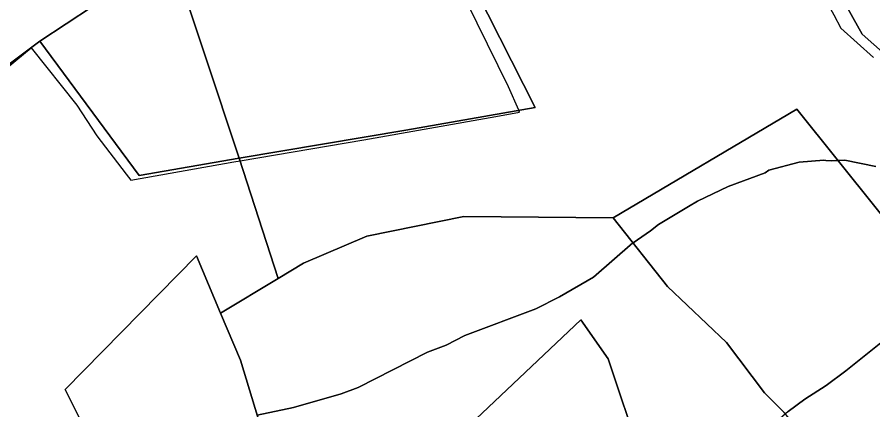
# Model space of a CAD drawing. Extents: x -477304 to -465429, y -1159113 to -1149210.
# Drawn here: x -470587 to -470157.2, y -1157184.2 to -1156987 of the extents above; entities that cross this region are included whole.
import ezdxf

# ---------------------------------------------------------------- set-up
doc = ezdxf.new("R2010")
doc.units = 0
for name, color, linetype in [('BPEJ_s', 7, 'Continuous'), ('PUPFL_s', 7, 'Continuous'), ('trav_porost_s', 7, 'Continuous')]:
    doc.layers.add(name, color=color, linetype=linetype)

msp = doc.modelspace()

# ---------------------------------------------------------------- linework, layer by layer
at = {"layer": 'BPEJ_s'}
for points in [[(-470328.4, -1156842.97), (-470311.39, -1156832.98), (-470296.29, -1156825.74), (-470280.56, -1156815.26), (-470271.57, -1156809.27), (-470270.58, -1156811.22), (-470255.03, -1156841.7), (-470215.05, -1156916.56), (-470188.69, -1156964.21), (-470176.85, -1156985.86), (-470173.3, -1156992.66), (-470156.93, -1157007.33)], [(-470661.39, -1157164.46), (-470666.93, -1157145.28), (-470666.1, -1157138.52), (-470666.91, -1157134.63), (-470670.33, -1157118.12), (-470672.72, -1157108.27), (-470679.83, -1157077), (-470663.38, -1157069.71), (-470643.68, -1157053.62), (-470616.74, -1157032.72), (-470579.94, -1157002.46), (-470557.02, -1157031.21), (-470546.97, -1157046.69), (-470532.29, -1157065.89), (-470531.11, -1157067.36), (-470529.88, -1157068.91), (-470478.21, -1157059.66), (-470475.08, -1157059.13), (-470412.86, -1157048.7), (-470346.52, -1157036.94), (-470334.66, -1157034.83), (-470335.1, -1157033.81), (-470340.15, -1157022.07), (-470382.21, -1156936.55)], [(-470616.74, -1157032.72), (-470579.94, -1157002.46), (-470557.02, -1157031.21), (-470546.97, -1157046.69), (-470532.29, -1157065.89), (-470531.11, -1157067.36), (-470529.88, -1157068.91), (-470478.21, -1157059.66), (-470475.08, -1157059.13), (-470412.86, -1157048.7), (-470346.52, -1157036.94), (-470334.66, -1157034.83), (-470335.1, -1157033.81), (-470340.15, -1157022.07), (-470382.21, -1156936.55)], [(-470176.85, -1156985.86), (-470173.3, -1156992.66), (-470156.93, -1157007.33)], [(-470466.41, -1157186.93), (-470448.14, -1157183.04), (-470424.32, -1157176.24), (-470415.81, -1157173.05), (-470380.93, -1157155.18), (-470371.58, -1157151.78), (-470362.22, -1157146.89), (-470326.49, -1157133.49), (-470314.58, -1157127.53), (-470297.57, -1157117.54), (-470277.71, -1157100.43), (-470277.57, -1157100.31), (-470268.83, -1157094.27), (-470264.81, -1157091.17), (-470249.79, -1157082.19), (-470245.25, -1157079.47), (-470229.93, -1157072.02), (-470211.22, -1157065.22), (-470209.51, -1157063.94), (-470194.2, -1157059.9), (-470181.87, -1157058.84), (-470180.89, -1157058.95), (-470178.04, -1157059.26), (-470174.64, -1157059.05), (-470171.23, -1157058.84), (-470155.71, -1157062.03)], [(-470155.71, -1157062.03), (-470171.23, -1157058.84), (-470174.64, -1157059.05), (-470178.04, -1157059.26), (-470180.89, -1157058.95), (-470181.87, -1157058.84), (-470194.2, -1157059.9), (-470209.51, -1157063.94), (-470211.22, -1157065.22), (-470229.93, -1157072.02), (-470245.25, -1157079.47), (-470249.79, -1157082.19), (-470264.81, -1157091.17), (-470268.83, -1157094.27), (-470277.57, -1157100.31), (-470277.71, -1157100.43), (-470297.57, -1157117.54), (-470314.58, -1157127.53), (-470326.49, -1157133.49), (-470362.22, -1157146.89), (-470371.58, -1157151.78), (-470380.93, -1157155.18), (-470415.81, -1157173.05), (-470424.32, -1157176.24), (-470448.14, -1157183.04), (-470466.41, -1157186.93)], [(-470151.45, -1157149.23), (-470170.81, -1157164.54), (-470180.59, -1157171.98), (-470191.44, -1157178.79), (-470199.73, -1157184.96), (-470201.14, -1157186.19), (-470218.66, -1157201.54), (-470221.91, -1157205.25), (-470223.49, -1157207.06), (-470226.1, -1157210.05), (-470231.78, -1157219.3), (-470231.85, -1157219.41), (-470234.6, -1157225.21), (-470235.89, -1157227.92), (-470237.8, -1157235.49), (-470239.86, -1157243.63), (-470240.99, -1157248.12), (-470242.81, -1157279.39), (-470242.91, -1157281.09), (-470242.4, -1157286.73), (-470241.74, -1157294.11), (-470239.5, -1157319.16), (-470232.04, -1157347.45)], [(-470199.73, -1157184.96), (-470191.44, -1157178.79), (-470180.59, -1157171.98), (-470170.81, -1157164.54), (-470151.45, -1157149.23)]]:
    msp.add_lwpolyline(points, dxfattribs=at)
at = {"layer": 'PUPFL_s'}
for points in [[(-470081.64, -1156986.62), (-470057.24, -1157006.06), (-470051.38, -1157024.73), (-470035.86, -1157056.38), (-470014.59, -1157076.62), (-469966.38, -1157095.84), (-469955.78, -1157108.31), (-469943.58, -1157112.79), (-469915.45, -1157139.93), (-469886.65, -1157160.49), (-469985.63, -1157132.42), (-470031.16, -1157111.97), (-470162.57, -1156995.57), (-470267.15, -1156808.52), (-470230.22, -1156791.35), (-470196.48, -1156778.13), (-470167.01, -1156764.24), (-470120.37, -1156745.13), (-470079.07, -1156861.35), (-470102.82, -1156889.23), (-470120.66, -1156952.52), (-470119.38, -1156957.61)], [(-470326.78, -1157032.34), (-470391.77, -1157043.79), (-470475.49, -1157057.87), (-470509.57, -1156955.48), (-470426.73, -1156904.96), (-470399.84, -1156889.52), (-470368.34, -1156950.36)], [(-470475.49, -1157057.87), (-470525.69, -1157066.51), (-470575.61, -1156999.08), (-470509.57, -1156955.48)], [(-470014.44, -1157258.92), (-470057.1, -1157278.03), (-470094.75, -1157298.07), (-470160.14, -1157292.68), (-470214.79, -1157293.39), (-470216.61, -1157262.33), (-470222.88, -1157243.06), (-470235.54, -1157230.34), (-470229.41, -1157223.71), (-470225.83, -1157219.96), (-470225.39, -1157217.59), (-470224.14, -1157214.21), (-470211.81, -1157211.56), (-470204.82, -1157212.77), (-470195.96, -1157205.84), (-470191.49, -1157202.04), (-470189.42, -1157200.27), (-470201.69, -1157185.52), (-470211.55, -1157175.72), (-470230.64, -1157150.38), (-470260.42, -1157122.3), (-470287.67, -1157087.83), (-470195.31, -1157033.26)]]:
    msp.add_lwpolyline(points, close=True, dxfattribs=at)
for points in [[(-470014.44, -1157258.92), (-470195.31, -1157033.26), (-470287.67, -1157087.83), (-470362.59, -1157087.14), (-470411.44, -1157097.05), (-470443.12, -1157110.51), (-470455.9, -1157118.24), (-470475.49, -1157057.87), (-470391.77, -1157043.79), (-470326.78, -1157032.34), (-470368.34, -1156950.36), (-470399.84, -1156889.52), (-470349.58, -1156861.11), (-470311.22, -1156835.73), (-470283.42, -1156821.36), (-470267.15, -1156808.52), (-470162.57, -1156995.57), (-470031.16, -1157111.97)], [(-470509.57, -1156955.48), (-470575.61, -1156999.08), (-470608.45, -1157023.53), (-470663.56, -1157068.29), (-470680.4, -1157074.52), (-470680.67, -1157073.06), (-470682, -1157064.52), (-470686.31, -1157038.97), (-470687.64, -1157030.91), (-470700.64, -1156979.02)], [(-470608.45, -1157023.53), (-470575.61, -1156999.08), (-470525.69, -1157066.51), (-470475.49, -1157057.87), (-470455.9, -1157118.24), (-470484.81, -1157135.71), (-470496.95, -1157106.93), (-470562.92, -1157174.06), (-470555.29, -1157189), (-470617.79, -1157240.8), (-470585.54, -1157317.95), (-470560.16, -1157349.75), (-470550.2, -1157376.95), (-470542.1, -1157396.43), (-470538.02, -1157403.81), (-470513.64, -1157448.85), (-470485.29, -1157512.84), (-470459.48, -1157555.35), (-470406.36, -1157553.49), (-470422.41, -1157653.03)]]:
    msp.add_lwpolyline(points, dxfattribs=at)
at = {"layer": 'trav_porost_s'}
for points in [[(-470461.78, -1157202.23), (-470474.8, -1157159.22), (-470484.81, -1157135.71), (-470455.9, -1157118.24), (-470443.12, -1157110.51), (-470411.44, -1157097.05), (-470362.59, -1157087.14), (-470287.67, -1157087.83), (-470260.42, -1157122.3), (-470230.64, -1157150.38), (-470211.55, -1157175.72), (-470201.69, -1157185.52)], [(-470273.84, -1157207.07), (-470290.11, -1157158.53), (-470303.92, -1157139.01), (-470421.63, -1157250.3)]]:
    msp.add_lwpolyline(points, dxfattribs=at)
for points in [[(-470562.92, -1157174.06), (-470496.95, -1157106.93), (-470484.81, -1157135.71), (-470474.8, -1157159.22), (-470461.78, -1157202.23), (-470457.51, -1157207.82), (-470510.65, -1157276.42), (-470555.29, -1157189)], [(-470388.8, -1157278.63), (-470421.63, -1157250.3), (-470303.92, -1157139.01), (-470290.11, -1157158.53), (-470273.84, -1157207.07), (-470286.62, -1157216.46), (-470296.42, -1157219.27), (-470308.69, -1157221.48), (-470332.55, -1157231.11), (-470357.76, -1157244.05), (-470374.38, -1157260.79)]]:
    msp.add_lwpolyline(points, close=True, dxfattribs=at)

doc.saveas('drawing.dxf')
